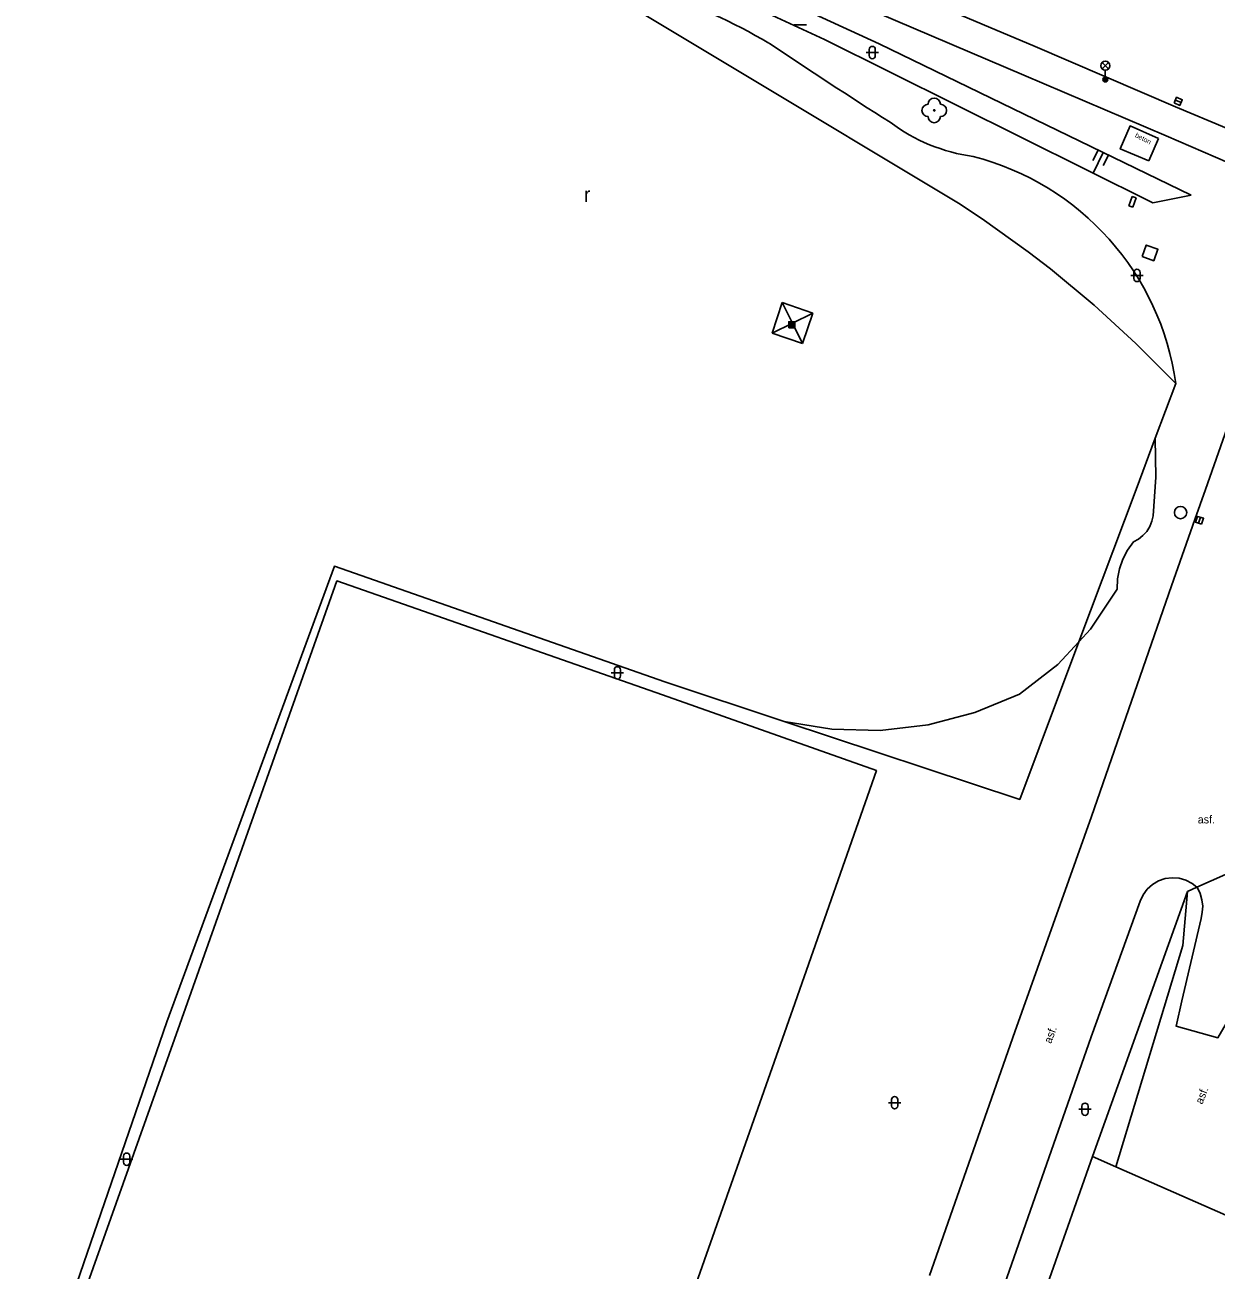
# Model space of a CAD drawing. Extents: x -596024 to -594475, y -1163820 to -1161957.
# Drawn here: x -595015 to -594918.2, y -1162225 to -1162123.8 of the extents above; entities that cross this region are included whole.
import ezdxf

# ---------------------------------------------------------------- set-up
doc = ezdxf.new("R2010")
doc.units = 0
for name, color, linetype in [('Level 10', 7, 'Continuous'), ('Level 11', 7, 'Continuous'), ('Level 14', 7, 'Continuous'), ('Level 15', 7, 'Continuous'), ('Level 22', 7, 'Continuous'), ('Level 23', 7, 'Continuous'), ('Level 24', 7, 'Continuous'), ('Level 25', 7, 'Continuous'), ('Level 26', 7, 'Continuous'), ('Level 27', 7, 'Continuous'), ('Level 33', 7, 'Continuous'), ('Level 36', 7, 'Continuous'), ('Level 40', 7, 'Continuous'), ('Level 7', 7, 'Continuous'), ('Level 8', 7, 'Continuous')]:
    doc.layers.add(name, color=color, linetype=linetype)

msp = doc.modelspace()

# ---------------------------------------------------------------- linework, layer by layer
at = {"layer": 'Level 10'}
for points in [[(-594913.2, -1162133.94), (-594921.5, -1162130.47), (-594932.9, -1162125.57), (-594955.46, -1162116.04), (-594962.87, -1162112.87), (-594971.44, -1162109.14)], [(-594919.92, -1162164), (-594919.06, -1162161.56), (-594914.65, -1162149.08), (-594911, -1162138.76)], [(-594928.32, -1162188.13), (-594921.8, -1162169.4), (-594919.92, -1162164)], [(-594941.48, -1162225.43), (-594934.54, -1162205.63), (-594928.32, -1162188.13)], [(-594924.36, -1162195.02), (-594924.12, -1162194.5), (-594923.79, -1162194.04), (-594923.37, -1162193.65), (-594922.87, -1162193.36), (-594922.33, -1162193.18), (-594921.77, -1162193.11), (-594921.19, -1162193.15), (-594920.65, -1162193.31), (-594920.14, -1162193.58), (-594919.76, -1162193.89)], [(-594919.76, -1162193.89), (-594919.7, -1162193.94), (-594919.48, -1162194.4), (-594919.34, -1162194.9), (-594919.28, -1162195.41), (-594919.31, -1162195.92), (-594919.41, -1162196.42)], [(-594943.97, -1162250.24), (-594935.39, -1162226.17), (-594928.35, -1162206.04), (-594924.36, -1162195.02)], [(-594919.41, -1162196.42), (-594920.96, -1162203.11)]]:
    msp.add_lwpolyline(points, dxfattribs=at)
at = {"layer": 'Level 11'}
for points in [[(-594910.7, -1162137.75), (-594914.24, -1162136.29), (-594922.24, -1162132.83), (-594933.81, -1162127.92), (-594956.12, -1162118.37), (-594972.37, -1162111.39)], [(-594923.66, -1162134.88), (-594925.98, -1162133.9), (-594925.18, -1162132.03), (-594922.87, -1162133.05)], [(-594923.66, -1162134.88), (-594922.87, -1162133.05)], [(-594954.27, -1162148.86), (-594953.44, -1162146.39)], [(-594952.62, -1162148.06), (-594953.44, -1162146.39)], [(-594950.95, -1162147.25), (-594953.44, -1162146.39)], [(-594952.62, -1162148.06), (-594950.95, -1162147.25)], [(-594950.95, -1162147.25), (-594951.8, -1162149.71)], [(-594954.27, -1162148.86), (-594952.62, -1162148.06)], [(-594951.8, -1162149.71), (-594952.62, -1162148.06)], [(-594951.8, -1162149.71), (-594954.27, -1162148.86)], [(-594923.13, -1162157.41), (-594923.09, -1162160.56), (-594923.31, -1162163.7), (-594923.41, -1162164.15), (-594923.58, -1162164.58), (-594923.82, -1162164.97), (-594924.13, -1162165.32), (-594924.49, -1162165.6), (-594924.9, -1162165.82), (-594925.39, -1162166.49), (-594925.77, -1162167.23), (-594926.05, -1162168.01), (-594926.19, -1162168.83), (-594926.22, -1162169.66), (-594928.39, -1162172.92), (-594929.34, -1162173.94), (-594931.06, -1162175.79), (-594934.16, -1162178.19), (-594937.79, -1162179.7), (-594941.59, -1162180.69), (-594945.49, -1162181.14), (-594949.41, -1162181.05), (-594953.29, -1162180.41)], [(-594928.22, -1162215.77), (-594920.52, -1162194.23)], [(-594920.96, -1162203.11), (-594921.43, -1162205.18), (-594918.04, -1162206.11), (-594916.6, -1162203.65), (-594915.33, -1162202.47), (-594914.14, -1162202.38), (-594910.25, -1162207.55), (-594908.81, -1162212.46), (-594905.08, -1162210.36)]]:
    msp.add_lwpolyline(points, dxfattribs=at)
for centre, radius, start, end in [((-594976.86, -1162162.85), 43.68, 59.2487, 85.8973), ((-594723.41, -1161782.38), 413.53, 236.0228, 237.6515), ((-594935.9, -1162120.01), 14.65, 233.1876, 262.0436), ((-594943.42, -1162155.99), 22.16, 7.8292, 75.6457)]:
    msp.add_arc(centre, radius, start, end, dxfattribs=at)
at = {"layer": 'Level 14'}
for points in [[(-594972.9, -1162112.8), (-594945.56, -1162125.35)], [(-594950.02, -1162125.02), (-594973.6, -1162114.09)], [(-594950.02, -1162125.02), (-594923.34, -1162138.29)], [(-594945.56, -1162125.35), (-594920.22, -1162137.67)], [(-594923.34, -1162138.29), (-594920.22, -1162137.67)]]:
    msp.add_lwpolyline(points, dxfattribs=at)
at = {"layer": 'Level 15'}
for points in [[(-594928.2, -1162134.83), (-594927.78, -1162133.99)], [(-594928.19, -1162135.88), (-594927.36, -1162134.2)], [(-594927.36, -1162135.24), (-594926.94, -1162134.4)]]:
    msp.add_lwpolyline(points, dxfattribs=at)
at = {"layer": 'Level 22'}
msp.add_circle((-594941.09, -1162130.77), 0.05, dxfattribs=at)
for centre, start, end in [((-594941.59, -1162130.77), 90, 270), ((-594941.09, -1162130.27), 0, 180), ((-594940.59, -1162130.77), 270, 90), ((-594941.09, -1162131.27), 180, 0)]:
    msp.add_arc(centre, 0.5, start, end, dxfattribs=at)
at = {"layer": 'Level 23'}
for points in [[(-594939.12, -1162138.3), (-594975.03, -1162116.73)], [(-594939.12, -1162138.3), (-594937.2, -1162139.57), (-594933.46, -1162142.25), (-594931.64, -1162143.65), (-594928.1, -1162146.59), (-594924.71, -1162149.7), (-594921.47, -1162152.97)], [(-594929.34, -1162173.94), (-594924.69, -1162161.56), (-594923.13, -1162157.41), (-594921.47, -1162152.97)], [(-594996.39, -1162244.97), (-595014.98, -1162238.32), (-595003.44, -1162204.82), (-594989.83, -1162167.81), (-594962.99, -1162177.2), (-594953.29, -1162180.41), (-594934.15, -1162186.75), (-594929.34, -1162173.94)]]:
    msp.add_lwpolyline(points, dxfattribs=at)
at = {"layer": 'Level 24'}
for points in [[(-594925.28, -1162138.52), (-594925.01, -1162137.76)], [(-594924.69, -1162137.88), (-594925.01, -1162137.76)], [(-594924.96, -1162138.63), (-594924.69, -1162137.88)], [(-594924.96, -1162138.63), (-594925.28, -1162138.52)]]:
    msp.add_lwpolyline(points, dxfattribs=at)
at = {"layer": 'Level 25'}
for points in [[(-594952.92, -1162148.44), (-594952.42, -1162148.44), (-594952.42, -1162147.94), (-594952.92, -1162147.94)], [(-594952.87, -1162148.39), (-594952.47, -1162148.39), (-594952.47, -1162147.99), (-594952.87, -1162147.99)], [(-594952.82, -1162148.34), (-594952.52, -1162148.34), (-594952.52, -1162148.04), (-594952.82, -1162148.04)], [(-594952.77, -1162148.29), (-594952.57, -1162148.29), (-594952.57, -1162148.09), (-594952.77, -1162148.09)], [(-594952.72, -1162148.24), (-594952.62, -1162148.24), (-594952.62, -1162148.14), (-594952.72, -1162148.14)]]:
    msp.add_lwpolyline(points, close=True, dxfattribs=at)
at = {"layer": 'Level 26'}
msp.add_lwpolyline([(-594924.2, -1162142.65), (-594923.26, -1162142.99), (-594922.92, -1162142.05), (-594923.86, -1162141.71)], close=True, dxfattribs=at)
at = {"layer": 'Level 27'}
for p, q in [((-594921.5, -1162129.93), (-594921.04, -1162130.13)), ((-594919.61, -1162164.31), (-594919.45, -1162163.83))]:
    msp.add_line(p, q, dxfattribs=at)
for points in [[(-594921.6, -1162130.16), (-594921.14, -1162130.36), (-594920.94, -1162129.9), (-594921.4, -1162129.7)], [(-594919.37, -1162164.39), (-594919.21, -1162163.91), (-594919.69, -1162163.75), (-594919.85, -1162164.23)]]:
    msp.add_lwpolyline(points, close=True, dxfattribs=at)
msp.add_circle((-594921.08, -1162163.45), 0.5, dxfattribs=at)
at = {"layer": 'Level 33'}
for p, q in [((-594927.46, -1162127.4), (-594926.93, -1162126.87)), ((-594927.46, -1162126.87), (-594926.93, -1162127.4)), ((-594927.19, -1162127.51), (-594927.19, -1162128.26))]:
    msp.add_line(p, q, dxfattribs=at)
for centre, radius in [((-594927.19, -1162127.14), 0.375), ((-594927.19, -1162128.26), 0.2), ((-594927.19, -1162128.26), 0.145), ((-594927.19, -1162128.26), 0.0876)]:
    msp.add_circle(centre, radius, dxfattribs=at)
at = {"layer": 'Level 36'}
for p, q in [((-594952.46, -1162123.82), (-594951.46, -1162123.82)), ((-594946.63, -1162126.07), (-594945.63, -1162126.07)), ((-594946.38, -1162125.82), (-594946.38, -1162126.32)), ((-594945.88, -1162125.82), (-594945.88, -1162126.32)), ((-594925.12, -1162144.18), (-594924.12, -1162144.18)), ((-594924.87, -1162143.93), (-594924.87, -1162144.43)), ((-594924.37, -1162143.93), (-594924.37, -1162144.43)), ((-594967.33, -1162176.47), (-594966.33, -1162176.47)), ((-594967.08, -1162176.22), (-594967.08, -1162176.72)), ((-594966.58, -1162176.22), (-594966.58, -1162176.72)), ((-594944.56, -1162211.14), (-594944.56, -1162211.64)), ((-594944.06, -1162211.14), (-594944.06, -1162211.64)), ((-594944.81, -1162211.39), (-594943.81, -1162211.39)), ((-594929.34, -1162211.92), (-594928.34, -1162211.92)), ((-594929.09, -1162211.67), (-594929.09, -1162212.17)), ((-594928.59, -1162211.67), (-594928.59, -1162212.17)), ((-595007.21, -1162215.98), (-595006.21, -1162215.98)), ((-595006.96, -1162215.73), (-595006.96, -1162216.23)), ((-595006.46, -1162215.73), (-595006.46, -1162216.23))]:
    msp.add_line(p, q, dxfattribs=at)
for centre, start, end in [((-594946.13, -1162125.82), 0, 180), ((-594946.13, -1162126.32), 180, 0), ((-594924.62, -1162143.93), 0, 180), ((-594924.62, -1162144.43), 180, 0), ((-594966.83, -1162176.22), 0, 180), ((-594966.83, -1162176.72), 180, 0), ((-594944.31, -1162211.14), 0, 180), ((-594944.31, -1162211.64), 180, 0), ((-594928.84, -1162211.67), 0, 180), ((-594928.84, -1162212.17), 180, 0), ((-595006.71, -1162215.73), 0, 180), ((-595006.71, -1162216.23), 180, 0)]:
    msp.add_arc(centre, 0.25, start, end, dxfattribs=at)
at = {"layer": 'Level 7'}
for points in [[(-595014.03, -1162237.76), (-595002.39, -1162205), (-594989.63, -1162169), (-594963.18, -1162178.24), (-594945.79, -1162184.41), (-594952.57, -1162203.79), (-594961.27, -1162228.46)], [(-594926.33, -1162216.6), (-594920.88, -1162198.62), (-594920.52, -1162194.23)], [(-594937.56, -1162242.19), (-594928.22, -1162215.77)], [(-594926.33, -1162216.6), (-594928.22, -1162215.77)], [(-594908.27, -1162224.57), (-594912.03, -1162222.88), (-594926.33, -1162216.6)]]:
    msp.add_lwpolyline(points, dxfattribs=at)
at = {"layer": 'Level 8'}
msp.add_lwpolyline([(-594920.52, -1162194.23), (-594919.76, -1162193.89), (-594915.09, -1162191.83), (-594913.8, -1162191.26)], dxfattribs=at)

# ---------------------------------------------------------------- texts
at = {"layer": 'Level 36'}
msp.add_text('r', height=1.2, dxfattribs=at).set_placement((-594969.56, -1162138.2))
at = {"layer": 'Level 40'}
for s, height, rotation, p in [('beton', 0.4, 332.962, (-594924.82, -1162132.92)), ('asf.', 0.65, 70.13, (-594931.59, -1162206.63)), ('asf.', 0.65, 68.5, (-594919.31, -1162211.56))]:
    msp.add_text(s, height=height, rotation=rotation, dxfattribs=at).set_placement(p)
msp.add_text('asf.', height=0.65, dxfattribs=at).set_placement((-594919.68, -1162188.7))

doc.saveas('drawing.dxf')
